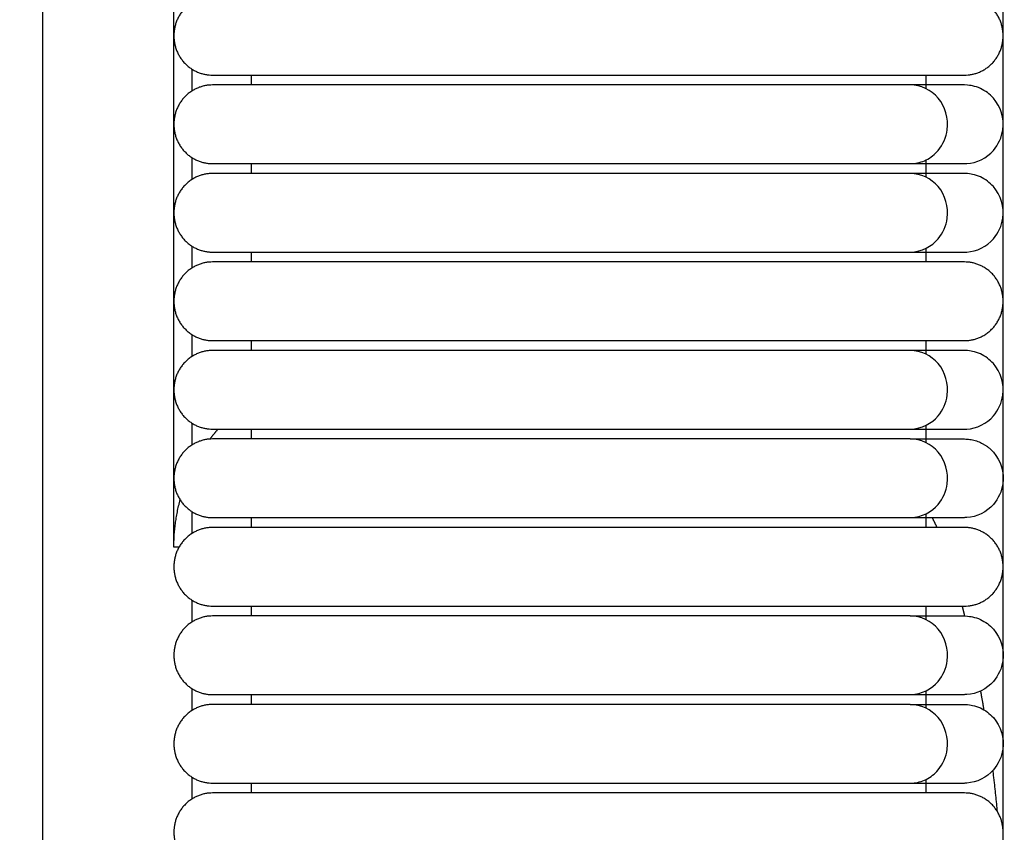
# Model space of a CAD drawing. Header units: millimetres. Extents: x -31695 to -19845, y -5614 to 7253.
# Tile 342 of 432: x -25022 to -24971, y 4683 to 4725. Entities that reach past the tile are written whole.
import ezdxf

# ---------------------------------------------------------------- set-up
doc = ezdxf.new("R2010")
doc.units = ezdxf.units.MM
doc.layers.add('2d', color=7, linetype='Continuous', true_color=0x000000)

msp = doc.modelspace()

# ---------------------------------------------------------------- linework, layer by layer
at = {"layer": '2d', "linetype": 'Continuous', "lineweight": -3}
for points, degree in [([(-24970.929, 4677.247), (-24970.929, 5052.785), (-24970.929, 5428.322)], 2), ([(-25013.743, 4697.546), (-25013.743, 5052.785), (-25013.743, 5408.023)], 2), ([(-25012.817, 4722.22), (-25012.817, 4721.841), (-25012.817, 4721.462), (-25012.817, 4721.083)], 3), ([(-25009.76, 4721.906), (-25009.76, 4721.652), (-25009.76, 4721.398)], 2), ([(-25004.782, 4721.906), (-24996.05, 4721.906), (-24987.319, 4721.906)], 2), ([(-24974.912, 4721.398), (-24974.912, 4721.652), (-24974.912, 4721.906)], 2), ([(-24987.319, 4721.398), (-24996.05, 4721.398), (-25004.782, 4721.398)], 2), ([(-24974.912, 4721.206), (-24974.912, 4721.302), (-24974.912, 4721.398)], 2), ([(-25012.817, 4717.653), (-25012.817, 4717.273), (-25012.817, 4716.894), (-25012.817, 4716.516)], 3), ([(-25009.76, 4717.338), (-25009.76, 4717.085), (-25009.76, 4716.831)], 2), ([(-25004.782, 4717.338), (-24996.05, 4717.338), (-24987.319, 4717.338)], 2), ([(-24987.319, 4717.338), (-24986.453, 4717.338), (-24985.583, 4717.338), (-24984.73, 4717.339)], 3), ([(-24974.912, 4716.638), (-24974.912, 4717.084), (-24974.912, 4717.53)], 2), ([(-24973.212, 4717.339), (-24973.025, 4717.339), (-24972.927, 4717.339), (-24972.921, 4717.339)], 3), ([(-24972.914, 4717.339), (-24972.879, 4717.339), (-24972.846, 4717.34), (-24972.812, 4717.341)], 3), ([(-24987.319, 4716.831), (-24996.05, 4716.831), (-25004.782, 4716.831)], 2), ([(-25012.817, 4713.086), (-25012.817, 4712.706), (-25012.817, 4712.327), (-25012.817, 4711.949)], 3), ([(-25009.76, 4712.771), (-25009.76, 4712.517), (-25009.76, 4712.263)], 2), ([(-25004.782, 4712.771), (-24996.05, 4712.771), (-24987.319, 4712.771)], 2), ([(-24987.319, 4712.771), (-24985.715, 4712.771), (-24984.097, 4712.771), (-24982.605, 4712.771)], 3), ([(-24974.912, 4712.263), (-24974.912, 4712.613), (-24974.912, 4712.963)], 2), ([(-24973.212, 4712.771), (-24973.025, 4712.771), (-24972.927, 4712.771), (-24972.921, 4712.771)], 3), ([(-24972.914, 4712.771), (-24972.879, 4712.772), (-24972.846, 4712.773), (-24972.812, 4712.774)], 3), ([(-24987.319, 4712.263), (-24996.05, 4712.263), (-25004.782, 4712.263)], 2), ([(-25012.817, 4708.518), (-25012.817, 4708.138), (-25012.817, 4707.759), (-25012.817, 4707.381)], 3), ([(-25009.76, 4708.204), (-25009.76, 4707.95), (-25009.76, 4707.696)], 2), ([(-25004.782, 4708.204), (-24996.05, 4708.204), (-24987.319, 4708.204)], 2), ([(-24974.912, 4707.504), (-24974.912, 4707.854), (-24974.912, 4708.204)], 2), ([(-24987.319, 4707.696), (-24996.05, 4707.696), (-25004.782, 4707.696)], 2), ([(-25012.817, 4703.951), (-25012.817, 4703.571), (-25012.817, 4703.192), (-25012.817, 4702.814)], 3), ([(-25009.76, 4703.636), (-25009.76, 4703.382), (-25009.76, 4703.129)], 2), ([(-25004.782, 4703.636), (-24996.05, 4703.636), (-24987.319, 4703.636)], 2), ([(-24974.912, 4702.936), (-24974.912, 4703.382), (-24974.912, 4703.828)], 2), ([(-24973.212, 4703.636), (-24973.025, 4703.636), (-24972.927, 4703.636), (-24972.921, 4703.637)], 3), ([(-24972.914, 4703.636), (-24972.879, 4703.637), (-24972.846, 4703.638), (-24972.812, 4703.639)], 3), ([(-24987.319, 4703.129), (-24996.05, 4703.129), (-25004.782, 4703.129)], 2), ([(-24972.92, 4703.129), (-24972.874, 4703.127), (-24972.827, 4703.125), (-24972.781, 4703.124)], 3), ([(-24972.781, 4703.124), (-24972.734, 4703.118), (-24972.688, 4703.113), (-24972.642, 4703.108)], 3), ([(-24972.642, 4703.108), (-24972.596, 4703.099), (-24972.55, 4703.091), (-24972.504, 4703.082)], 3), ([(-24972.504, 4703.082), (-24972.459, 4703.071), (-24972.414, 4703.059), (-24972.369, 4703.047)], 3), ([(-24972.369, 4703.047), (-24972.324, 4703.032), (-24972.28, 4703.017), (-24972.236, 4703.002)], 3), ([(-24972.236, 4703.002), (-24972.193, 4702.984), (-24972.149, 4702.966), (-24972.106, 4702.948)], 3), ([(-24972.106, 4702.948), (-24972.064, 4702.927), (-24972.022, 4702.907), (-24971.981, 4702.886)], 3), ([(-24971.981, 4702.886), (-24971.94, 4702.862), (-24971.9, 4702.838), (-24971.86, 4702.814)], 3), ([(-24971.86, 4702.814), (-24971.821, 4702.788), (-24971.782, 4702.761), (-24971.744, 4702.734)], 3), ([(-24971.744, 4702.734), (-24971.707, 4702.705), (-24971.67, 4702.676), (-24971.633, 4702.647)], 3), ([(-24971.633, 4702.647), (-24971.599, 4702.615), (-24971.564, 4702.583), (-24971.53, 4702.551)], 3), ([(-24971.53, 4702.551), (-24971.497, 4702.517), (-24971.465, 4702.483), (-24971.433, 4702.448)], 3), ([(-25012.817, 4699.384), (-25012.817, 4699.004), (-25012.817, 4698.625), (-25012.817, 4698.247)], 3), ([(-25009.76, 4699.069), (-25009.76, 4698.815), (-25009.76, 4698.561)], 2), ([(-25004.782, 4699.069), (-24996.05, 4699.069), (-24987.319, 4699.069)], 2), ([(-24987.319, 4699.069), (-24986.453, 4699.069), (-24985.583, 4699.069), (-24984.73, 4699.069)], 3), ([(-24974.912, 4698.561), (-24974.912, 4698.911), (-24974.912, 4699.261)], 2), ([(-24973.212, 4699.069), (-24973.025, 4699.069), (-24972.927, 4699.069), (-24972.921, 4699.069)], 3), ([(-24972.812, 4699.072), (-24972.846, 4699.071), (-24972.879, 4699.07), (-24972.914, 4699.069)], 3), ([(-24987.319, 4698.561), (-24996.05, 4698.561), (-25004.782, 4698.561)], 2), ([(-25012.817, 4694.816), (-25012.817, 4694.436), (-25012.817, 4694.057), (-25012.817, 4693.679)], 3), ([(-25009.76, 4694.502), (-25009.76, 4694.248), (-25009.76, 4693.994)], 2), ([(-25004.782, 4694.502), (-24996.05, 4694.502), (-24987.319, 4694.502)], 2), ([(-24974.912, 4693.802), (-24974.912, 4694.152), (-24974.912, 4694.502)], 2), ([(-24987.319, 4693.994), (-24996.05, 4693.994), (-25004.782, 4693.994)], 2), ([(-25012.817, 4690.249), (-25012.817, 4689.869), (-25012.817, 4689.49), (-25012.817, 4689.112)], 3), ([(-25009.76, 4689.934), (-25009.76, 4689.68), (-25009.76, 4689.427)], 2), ([(-25004.782, 4689.934), (-24996.05, 4689.934), (-24987.319, 4689.934)], 2), ([(-24987.319, 4689.934), (-24986.453, 4689.934), (-24985.583, 4689.934), (-24984.73, 4689.934)], 3), ([(-24974.912, 4689.234), (-24974.912, 4689.68), (-24974.912, 4690.126)], 2), ([(-24973.212, 4689.934), (-24973.025, 4689.934), (-24972.927, 4689.934), (-24972.921, 4689.935)], 3), ([(-24972.812, 4689.937), (-24972.846, 4689.936), (-24972.879, 4689.935), (-24972.914, 4689.934)], 3), ([(-24987.319, 4689.427), (-24996.05, 4689.427), (-25004.782, 4689.427)], 2), ([(-25012.817, 4685.682), (-25012.817, 4685.301), (-25012.817, 4684.922), (-25012.817, 4684.545)], 3), ([(-25009.76, 4685.367), (-25009.76, 4685.113), (-25009.76, 4684.859)], 2), ([(-25004.782, 4685.367), (-24996.05, 4685.367), (-24987.319, 4685.367)], 2), ([(-24987.319, 4685.367), (-24986.453, 4685.367), (-24985.583, 4685.367), (-24984.73, 4685.367)], 3), ([(-24974.912, 4684.859), (-24974.912, 4685.209), (-24974.912, 4685.559)], 2), ([(-24973.212, 4685.367), (-24973.025, 4685.367), (-24972.927, 4685.367), (-24972.921, 4685.367)], 3), ([(-24972.812, 4685.37), (-24972.846, 4685.369), (-24972.879, 4685.368), (-24972.914, 4685.367)], 3), ([(-24987.319, 4684.859), (-24996.05, 4684.859), (-25004.782, 4684.859)], 2)]:
    msp.add_open_spline(points, degree=degree, dxfattribs=at)
for points, knots in [([(-25020.521, 4751.433), (-25020.521, 4721.94), (-25020.521, 4672.42), (-25020.521, 4639.824), (-25021.317, 4625.813), (-25021.497, 4623.337), (-25021.702, 4621.125)], [-1.557286, -1.557286, -1.557286, -1.557286, -1, -0.5, -0.5, -0.378504, -0.378504, -0.378504, -0.378504]), ([(-24975.727, 4721.398), (-24975.874, 4721.398), (-24976.066, 4721.398), (-24976.298, 4721.398), (-24976.901, 4721.398), (-24977.764, 4721.398), (-24978.755, 4721.398), (-24979.807, 4721.398), (-24981.114, 4721.398), (-24982.608, 4721.398), (-24984.099, 4721.398), (-24985.716, 4721.398), (-24987.319, 4721.398)], [0.6442, 0.6442, 0.6442, 0.6442, 0.798613, 0.798613, 0.798613, 1.182461, 1.182461, 1.182461, 1.585693, 1.585693, 1.585693, 2.000723, 2.000723, 2.000723, 2.000723]), ([(-24972.92, 4721.398), (-24972.934, 4721.398), (-24973.032, 4721.398), (-24973.22, 4721.398), (-24973.408, 4721.398), (-24973.685, 4721.398), (-24974.054, 4721.398), (-24974.486, 4721.398), (-24975.045, 4721.398), (-24975.727, 4721.398)], [14.274257, 14.274257, 14.274257, 14.274257, 14.962807, 14.962807, 14.962807, 15.661498, 15.661498, 15.661498, 16.489364, 16.489364, 16.489364, 16.489364]), ([(-24974.912, 4717.53), (-24974.673, 4717.647), (-24974.457, 4717.814), (-24974.282, 4718.021), (-24974.03, 4718.319), (-24973.865, 4718.696), (-24973.813, 4719.09), (-24973.737, 4719.67), (-24973.914, 4720.281), (-24974.284, 4720.718), (-24974.645, 4721.144), (-24975.184, 4721.398), (-24975.727, 4721.398)], [0.0891779, 0.0891779, 0.0891779, 0.0891779, 0.1730825, 0.1730825, 0.1730825, 0.292401, 0.292401, 0.292401, 0.4705707, 0.4705707, 0.4705707, 0.6442004, 0.6442004, 0.6442004, 0.6442004]), ([(-24972.812, 4717.341), (-24972.288, 4717.37), (-24971.779, 4717.621), (-24971.431, 4718.021), (-24971.172, 4718.319), (-24971.001, 4718.696), (-24970.948, 4719.09), (-24970.869, 4719.67), (-24971.051, 4720.281), (-24971.433, 4720.718), (-24971.619, 4720.931), (-24971.851, 4721.101), (-24972.234, 4721.276), (-24972.367, 4721.321), (-24972.595, 4721.372), (-24972.688, 4721.386), (-24972.92, 4721.398)], [13.4536647, 13.4536647, 13.4536647, 13.4536647, 13.6698231, 13.6698231, 13.6698231, 13.8288406, 13.8288406, 13.8288406, 14.0662899, 14.0662899, 14.0662899, 14.1797667, 14.1797667, 14.2364823, 14.2364823, 14.2742571, 14.2742571, 14.2742571, 14.2742571]), ([(-24987.319, 4717.339), (-24985.715, 4717.339), (-24984.097, 4717.339), (-24982.605, 4717.339), (-24981.11, 4717.339), (-24979.802, 4717.339), (-24978.75, 4717.339), (-24977.758, 4717.339), (-24976.894, 4717.339), (-24976.291, 4717.339), (-24976.059, 4717.339), (-24975.867, 4717.339), (-24975.72, 4717.339)], [0, 0, 0, 0, 0.489921, 0.489921, 0.489921, 0.9659, 0.9659, 0.9659, 1.418993, 1.418993, 1.418993, 1.601269, 1.601269, 1.601269, 1.601269]), ([(-24975.72, 4717.339), (-24975.037, 4717.339), (-24974.479, 4717.339), (-24974.046, 4717.339), (-24973.678, 4717.339), (-24973.4, 4717.339), (-24973.212, 4717.339)], [1.601269, 1.601269, 1.601269, 1.601269, 2.483847, 2.483847, 2.483847, 3.228714, 3.228714, 3.228714, 3.228714]), ([(-24975.713, 4717.339), (-24975.682, 4717.339), (-24975.652, 4717.34), (-24975.622, 4717.341), (-24975.376, 4717.355), (-24975.135, 4717.421), (-24974.912, 4717.53)], [0.00149093, 0.00149093, 0.00149093, 0.00149093, 0.0108912, 0.0108912, 0.0108912, 0.08917786, 0.08917786, 0.08917786, 0.08917786]), ([(-24975.727, 4716.831), (-24975.874, 4716.831), (-24976.066, 4716.831), (-24976.298, 4716.831), (-24976.901, 4716.831), (-24977.764, 4716.831), (-24978.755, 4716.831), (-24979.807, 4716.831), (-24981.114, 4716.831), (-24982.608, 4716.831), (-24984.099, 4716.831), (-24985.716, 4716.831), (-24987.319, 4716.831)], [13.819322, 13.819322, 13.819322, 13.819322, 14.001484, 14.001484, 14.001484, 14.454311, 14.454311, 14.454311, 14.930006, 14.930006, 14.930006, 15.419619, 15.419619, 15.419619, 15.419619]), ([(-24975.72, 4712.771), (-24975.113, 4712.803), (-24974.62, 4713.054), (-24974.282, 4713.454), (-24974.03, 4713.752), (-24973.865, 4714.129), (-24973.813, 4714.523), (-24973.737, 4715.102), (-24973.914, 4715.713), (-24974.284, 4716.15), (-24974.645, 4716.577), (-24975.184, 4716.831), (-24975.727, 4716.831)], [13.1758653, 13.1758653, 13.1758653, 13.1758653, 13.3406576, 13.3406576, 13.3406576, 13.4618875, 13.4618875, 13.4618875, 13.6429113, 13.6429113, 13.6429113, 13.8193224, 13.8193224, 13.8193224, 13.8193224]), ([(-24972.92, 4716.831), (-24972.934, 4716.831), (-24973.032, 4716.831), (-24973.22, 4716.831), (-24973.408, 4716.831), (-24973.685, 4716.831), (-24974.054, 4716.831), (-24974.486, 4716.831), (-24975.045, 4716.831), (-24975.727, 4716.831)], [14.274257, 14.274257, 14.274257, 14.274257, 14.993691, 14.993691, 14.993691, 15.723721, 15.723721, 15.723721, 16.588719, 16.588719, 16.588719, 16.588719]), ([(-24972.812, 4712.774), (-24972.288, 4712.803), (-24971.779, 4713.054), (-24971.431, 4713.454), (-24971.172, 4713.752), (-24971.001, 4714.129), (-24970.948, 4714.523), (-24970.869, 4715.102), (-24971.051, 4715.713), (-24971.433, 4716.15), (-24971.619, 4716.364), (-24971.851, 4716.534), (-24972.234, 4716.709), (-24972.367, 4716.754), (-24972.595, 4716.805), (-24972.688, 4716.819), (-24972.92, 4716.831)], [13.4536552, 13.4536552, 13.4536552, 13.4536552, 13.6698162, 13.6698162, 13.6698162, 13.8288354, 13.8288354, 13.8288354, 14.0662875, 14.0662875, 14.0662875, 14.1797656, 14.1797656, 14.2364819, 14.2364819, 14.2742571, 14.2742571, 14.2742571, 14.2742571]), ([(-24982.605, 4712.771), (-24981.11, 4712.771), (-24979.802, 4712.771), (-24978.75, 4712.771), (-24977.758, 4712.771), (-24976.894, 4712.771), (-24976.291, 4712.771), (-24976.059, 4712.771), (-24975.867, 4712.771), (-24975.72, 4712.771)], [12.064518, 12.064518, 12.064518, 12.064518, 12.540497, 12.540497, 12.540497, 12.993589, 12.993589, 12.993589, 13.175865, 13.175865, 13.175865, 13.175865]), ([(-24975.72, 4712.771), (-24975.037, 4712.771), (-24974.479, 4712.771), (-24974.046, 4712.771), (-24973.678, 4712.771), (-24973.4, 4712.771), (-24973.212, 4712.771)], [0, 0, 0, 0, 0.882578, 0.882578, 0.882578, 1.627446, 1.627446, 1.627446, 1.627446]), ([(-24975.727, 4707.696), (-24975.874, 4707.696), (-24976.066, 4707.696), (-24976.298, 4707.696), (-24976.901, 4707.696), (-24977.764, 4707.696), (-24978.755, 4707.696), (-24979.807, 4707.696), (-24981.114, 4707.696), (-24982.608, 4707.696), (-24984.099, 4707.696), (-24985.716, 4707.696), (-24987.319, 4707.696)], [2.244726, 2.244726, 2.244726, 2.244726, 2.426888, 2.426888, 2.426888, 2.879715, 2.879715, 2.879715, 3.355409, 3.355409, 3.355409, 3.845023, 3.845023, 3.845023, 3.845023]), ([(-24972.92, 4707.696), (-24972.934, 4707.696), (-24973.032, 4707.696), (-24973.22, 4707.696), (-24973.408, 4707.696), (-24973.685, 4707.696), (-24974.054, 4707.696), (-24974.486, 4707.696), (-24975.045, 4707.696), (-24975.727, 4707.696)], [14.274257, 14.274257, 14.274257, 14.274257, 14.993691, 14.993691, 14.993691, 15.723721, 15.723721, 15.723721, 16.588719, 16.588719, 16.588719, 16.588719]), ([(-24975.72, 4703.636), (-24975.113, 4703.668), (-24974.62, 4703.919), (-24974.282, 4704.319), (-24974.03, 4704.617), (-24973.865, 4704.994), (-24973.813, 4705.388), (-24973.737, 4705.968), (-24973.914, 4706.579), (-24974.284, 4707.016), (-24974.645, 4707.442), (-24975.184, 4707.696), (-24975.727, 4707.696)], [1.6012688, 1.6012688, 1.6012688, 1.6012688, 1.7660611, 1.7660611, 1.7660611, 1.887291, 1.887291, 1.887291, 2.0683148, 2.0683148, 2.0683148, 2.2447259, 2.2447259, 2.2447259, 2.2447259]), ([(-24972.812, 4703.639), (-24972.288, 4703.668), (-24971.779, 4703.919), (-24971.431, 4704.319), (-24971.172, 4704.617), (-24971.001, 4704.994), (-24970.948, 4705.388), (-24970.869, 4705.968), (-24971.051, 4706.579), (-24971.433, 4707.016), (-24971.619, 4707.229), (-24971.851, 4707.399), (-24972.234, 4707.574), (-24972.367, 4707.619), (-24972.595, 4707.67), (-24972.688, 4707.684), (-24972.92, 4707.696)], [13.4536552, 13.4536552, 13.4536552, 13.4536552, 13.6698162, 13.6698162, 13.6698162, 13.8288354, 13.8288354, 13.8288354, 14.0662875, 14.0662875, 14.0662875, 14.1797656, 14.1797656, 14.2364819, 14.2364819, 14.2742571, 14.2742571, 14.2742571, 14.2742571]), ([(-24987.319, 4703.636), (-24985.715, 4703.636), (-24984.097, 4703.636), (-24982.605, 4703.636), (-24981.11, 4703.636), (-24979.802, 4703.636), (-24978.75, 4703.636), (-24977.758, 4703.636), (-24976.894, 4703.636), (-24976.291, 4703.636), (-24976.059, 4703.636), (-24975.867, 4703.636), (-24975.72, 4703.636)], [0, 0, 0, 0, 0.489921, 0.489921, 0.489921, 0.9659, 0.9659, 0.9659, 1.418992, 1.418992, 1.418992, 1.601269, 1.601269, 1.601269, 1.601269]), ([(-24975.72, 4703.636), (-24975.037, 4703.636), (-24974.479, 4703.636), (-24974.046, 4703.636), (-24973.678, 4703.636), (-24973.4, 4703.636), (-24973.212, 4703.636)], [0, 0, 0, 0, 0.882578, 0.882578, 0.882578, 1.627446, 1.627446, 1.627446, 1.627446]), ([(-24975.727, 4703.129), (-24975.874, 4703.129), (-24976.066, 4703.129), (-24976.298, 4703.129), (-24976.901, 4703.129), (-24977.764, 4703.129), (-24978.755, 4703.129), (-24979.807, 4703.129), (-24981.114, 4703.129), (-24982.608, 4703.129), (-24984.099, 4703.129), (-24985.716, 4703.129), (-24987.319, 4703.129)], [-2.869717, -2.869717, -2.869717, -2.869717, -2.715304, -2.715304, -2.715304, -2.331456, -2.331456, -2.331456, -1.928224, -1.928224, -1.928224, -1.513194, -1.513194, -1.513194, -1.513194]), ([(-24975.713, 4699.069), (-24975.113, 4699.101), (-24974.62, 4699.352), (-24974.282, 4699.752), (-24974.03, 4700.05), (-24973.865, 4700.427), (-24973.813, 4700.821), (-24973.737, 4701.4), (-24973.914, 4702.011), (-24974.284, 4702.448), (-24974.645, 4702.875), (-24975.184, 4703.129), (-24975.727, 4703.129)], [0.0014909, 0.0014909, 0.0014909, 0.0014909, 0.1660925, 0.1660925, 0.1660925, 0.287182, 0.287182, 0.287182, 0.4679963, 0.4679963, 0.4679963, 0.6442032, 0.6442032, 0.6442032, 0.6442032]), ([(-24975.727, 4703.129), (-24975.045, 4703.129), (-24974.486, 4703.129), (-24974.054, 4703.129), (-24973.685, 4703.129), (-24973.408, 4703.129), (-24973.22, 4703.129), (-24973.032, 4703.129), (-24972.934, 4703.129), (-24972.92, 4703.129)], [0.644203, 0.644203, 0.644203, 0.644203, 1.472068, 1.472068, 1.472068, 2.17076, 2.17076, 2.17076, 2.85931, 2.85931, 2.85931, 2.85931]), ([(-24971.433, 4702.448), (-24971.051, 4702.011), (-24970.869, 4701.4), (-24970.948, 4700.821), (-24971.001, 4700.427), (-24971.172, 4700.05), (-24971.431, 4699.752), (-24971.779, 4699.352), (-24972.288, 4699.101), (-24972.812, 4699.072)], [15.3267594, 15.3267594, 15.3267594, 15.3267594, 15.5118695, 15.5118695, 15.5118695, 15.6358359, 15.6358359, 15.6358359, 15.8043482, 15.8043482, 15.8043482, 15.8043482]), ([(-24987.319, 4699.069), (-24985.715, 4699.069), (-24984.097, 4699.069), (-24982.605, 4699.069), (-24981.11, 4699.069), (-24979.802, 4699.069), (-24978.75, 4699.069), (-24977.758, 4699.069), (-24976.894, 4699.069), (-24976.291, 4699.069), (-24976.059, 4699.069), (-24975.867, 4699.069), (-24975.72, 4699.069)], [0, 0, 0, 0, 0.489921, 0.489921, 0.489921, 0.9659, 0.9659, 0.9659, 1.418993, 1.418993, 1.418993, 1.601269, 1.601269, 1.601269, 1.601269]), ([(-24975.72, 4699.069), (-24975.037, 4699.069), (-24974.479, 4699.069), (-24974.046, 4699.069), (-24973.678, 4699.069), (-24973.4, 4699.069), (-24973.212, 4699.069)], [1.601269, 1.601269, 1.601269, 1.601269, 2.483847, 2.483847, 2.483847, 3.228714, 3.228714, 3.228714, 3.228714]), ([(-24975.727, 4693.994), (-24975.874, 4693.994), (-24976.066, 4693.994), (-24976.298, 4693.994), (-24976.901, 4693.994), (-24977.764, 4693.994), (-24978.755, 4693.994), (-24979.807, 4693.994), (-24981.114, 4693.994), (-24982.608, 4693.994), (-24984.099, 4693.994), (-24985.716, 4693.994), (-24987.319, 4693.994)], [0.644203, 0.644203, 0.644203, 0.644203, 0.798616, 0.798616, 0.798616, 1.182464, 1.182464, 1.182464, 1.585695, 1.585695, 1.585695, 2.000726, 2.000726, 2.000726, 2.000726]), ([(-24975.727, 4693.994), (-24975.045, 4693.994), (-24974.486, 4693.994), (-24974.054, 4693.994), (-24973.685, 4693.994), (-24973.408, 4693.994), (-24973.22, 4693.994), (-24973.032, 4693.994), (-24972.934, 4693.994), (-24972.92, 4693.994)], [7.501186, 7.501186, 7.501186, 7.501186, 8.329052, 8.329052, 8.329052, 9.027743, 9.027743, 9.027743, 9.716293, 9.716293, 9.716293, 9.716293]), ([(-24975.713, 4689.934), (-24975.113, 4689.966), (-24974.62, 4690.217), (-24974.282, 4690.617), (-24974.03, 4690.915), (-24973.865, 4691.292), (-24973.813, 4691.686), (-24973.737, 4692.266), (-24973.914, 4692.876), (-24974.284, 4693.314), (-24974.645, 4693.74), (-24975.184, 4693.994), (-24975.727, 4693.994)], [0.0014909, 0.0014909, 0.0014909, 0.0014909, 0.1660925, 0.1660925, 0.1660925, 0.287182, 0.287182, 0.287182, 0.4679963, 0.4679963, 0.4679963, 0.6442032, 0.6442032, 0.6442032, 0.6442032]), ([(-24972.92, 4693.994), (-24972.688, 4693.982), (-24972.595, 4693.968), (-24972.367, 4693.917), (-24972.234, 4693.872), (-24971.851, 4693.697), (-24971.619, 4693.527), (-24971.433, 4693.314), (-24971.051, 4692.876), (-24970.869, 4692.266), (-24970.948, 4691.686), (-24971.001, 4691.292), (-24971.172, 4690.915), (-24971.431, 4690.617), (-24971.779, 4690.217), (-24972.288, 4689.966), (-24972.812, 4689.937)], [9.716293, 9.716293, 9.716293, 9.716293, 9.7540678, 9.7540678, 9.8107834, 9.8107834, 9.9242602, 9.9242602, 9.9242602, 10.1617095, 10.1617095, 10.1617095, 10.320727, 10.320727, 10.320727, 10.5368854, 10.5368854, 10.5368854, 10.5368854]), ([(-24987.319, 4689.934), (-24985.715, 4689.934), (-24984.097, 4689.934), (-24982.605, 4689.934), (-24981.11, 4689.934), (-24979.802, 4689.934), (-24978.75, 4689.934), (-24977.758, 4689.934), (-24976.894, 4689.934), (-24976.291, 4689.934), (-24976.059, 4689.934), (-24975.867, 4689.934), (-24975.72, 4689.934)], [0, 0, 0, 0, 0.489921, 0.489921, 0.489921, 0.9659, 0.9659, 0.9659, 1.418993, 1.418993, 1.418993, 1.601269, 1.601269, 1.601269, 1.601269]), ([(-24975.72, 4689.934), (-24975.037, 4689.934), (-24974.479, 4689.934), (-24974.046, 4689.934), (-24973.678, 4689.934), (-24973.4, 4689.934), (-24973.212, 4689.934)], [1.601269, 1.601269, 1.601269, 1.601269, 2.483847, 2.483847, 2.483847, 3.228714, 3.228714, 3.228714, 3.228714]), ([(-24975.727, 4689.427), (-24975.874, 4689.427), (-24976.066, 4689.427), (-24976.298, 4689.427), (-24976.901, 4689.427), (-24977.764, 4689.427), (-24978.755, 4689.427), (-24979.807, 4689.427), (-24981.114, 4689.427), (-24982.608, 4689.427), (-24984.099, 4689.427), (-24985.716, 4689.427), (-24987.319, 4689.427)], [-2.869717, -2.869717, -2.869717, -2.869717, -2.715304, -2.715304, -2.715304, -2.331456, -2.331456, -2.331456, -1.928224, -1.928224, -1.928224, -1.513194, -1.513194, -1.513194, -1.513194]), ([(-24974.912, 4685.559), (-24974.673, 4685.676), (-24974.457, 4685.843), (-24974.282, 4686.05), (-24974.03, 4686.348), (-24973.865, 4686.725), (-24973.813, 4687.119), (-24973.737, 4687.698), (-24973.914, 4688.309), (-24974.284, 4688.746), (-24974.645, 4689.173), (-24975.184, 4689.427), (-24975.727, 4689.427)], [0.0891778, 0.0891778, 0.0891778, 0.0891778, 0.1730817, 0.1730817, 0.1730817, 0.2924002, 0.2924002, 0.2924002, 0.4705699, 0.4705699, 0.4705699, 0.6441997, 0.6441997, 0.6441997, 0.6441997]), ([(-24975.727, 4689.427), (-24975.045, 4689.427), (-24974.486, 4689.427), (-24974.054, 4689.427), (-24973.685, 4689.427), (-24973.408, 4689.427), (-24973.22, 4689.427), (-24973.032, 4689.427), (-24972.934, 4689.427), (-24972.92, 4689.427)], [0.6442, 0.6442, 0.6442, 0.6442, 1.472065, 1.472065, 1.472065, 2.170757, 2.170757, 2.170757, 2.859306, 2.859306, 2.859306, 2.859306]), ([(-24972.92, 4689.427), (-24972.688, 4689.414), (-24972.595, 4689.401), (-24972.367, 4689.35), (-24972.234, 4689.305), (-24971.851, 4689.13), (-24971.619, 4688.96), (-24971.433, 4688.746), (-24971.051, 4688.309), (-24970.869, 4687.698), (-24970.948, 4687.119), (-24971.001, 4686.725), (-24971.172, 4686.348), (-24971.431, 4686.05), (-24971.779, 4685.65), (-24972.288, 4685.399), (-24972.812, 4685.37)], [2.8593062, 2.8593062, 2.8593062, 2.8593062, 2.8970809, 2.8970809, 2.9537966, 2.9537966, 3.0672734, 3.0672734, 3.0672734, 3.3047227, 3.3047227, 3.3047227, 3.4637401, 3.4637401, 3.4637401, 3.6798985, 3.6798985, 3.6798985, 3.6798985]), ([(-24987.319, 4685.367), (-24985.715, 4685.367), (-24984.097, 4685.367), (-24982.605, 4685.367), (-24981.11, 4685.367), (-24979.802, 4685.367), (-24978.75, 4685.367), (-24977.758, 4685.367), (-24976.894, 4685.367), (-24976.291, 4685.367), (-24976.059, 4685.367), (-24975.867, 4685.367), (-24975.72, 4685.367)], [0, 0, 0, 0, 0.489921, 0.489921, 0.489921, 0.9659, 0.9659, 0.9659, 1.418993, 1.418993, 1.418993, 1.601269, 1.601269, 1.601269, 1.601269]), ([(-24975.72, 4685.367), (-24975.037, 4685.367), (-24974.479, 4685.367), (-24974.046, 4685.367), (-24973.678, 4685.367), (-24973.4, 4685.367), (-24973.212, 4685.367)], [1.601269, 1.601269, 1.601269, 1.601269, 2.483847, 2.483847, 2.483847, 3.228714, 3.228714, 3.228714, 3.228714]), ([(-24975.713, 4685.367), (-24975.682, 4685.367), (-24975.652, 4685.368), (-24975.622, 4685.37), (-24975.376, 4685.384), (-24975.135, 4685.45), (-24974.912, 4685.559)], [0.00149093, 0.00149093, 0.00149093, 0.00149093, 0.0108912, 0.0108912, 0.0108912, 0.08917779, 0.08917779, 0.08917779, 0.08917779])]:
    msp.add_open_spline(points, degree=3, knots=knots, dxfattribs=at)
for points, weights in [([(-25011.751, 4725.966), (-25013.743, 4725.966), (-25013.743, 4723.936)], [1, 0.707106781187, 1]), ([(-24970.929, 4723.936), (-24970.929, 4725.966), (-24972.92, 4725.966)], [1, 0.707106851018, 0.999999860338]), ([(-25013.743, 4723.936), (-25013.743, 4721.906), (-25011.751, 4721.906)], [1, 0.707106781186, 1]), ([(-24972.92, 4721.906), (-24970.929, 4721.906), (-24970.929, 4723.936)], [1, 0.707106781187, 1]), ([(-24975.727, 4721.906), (-24972.92, 4721.906), (-24972.92, 4721.906)], [0.919067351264, 0.951503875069, 1]), ([(-25011.751, 4721.398), (-25013.743, 4721.398), (-25013.743, 4719.368)], [0.999999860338, 0.707106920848, 0.999999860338]), ([(-25013.743, 4719.368), (-25013.743, 4717.338), (-25011.751, 4717.338)], [0.999999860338, 0.707106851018, 1]), ([(-25011.751, 4716.831), (-25013.743, 4716.831), (-25013.743, 4714.801)], [1, 0.707106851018, 0.999999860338]), ([(-25011.751, 4712.263), (-25013.743, 4712.263), (-25013.743, 4710.234)], [1, 0.707106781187, 1]), ([(-24972.92, 4712.263), (-24972.92, 4712.263), (-24975.727, 4712.263)], [1, 0.951503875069, 0.919067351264]), ([(-24970.929, 4710.234), (-24970.929, 4712.263), (-24972.92, 4712.263)], [1, 0.707106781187, 1]), ([(-25013.743, 4710.234), (-25013.743, 4708.204), (-25011.751, 4708.204)], [1, 0.707106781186, 1]), ([(-24972.92, 4708.204), (-24970.929, 4708.204), (-24970.929, 4710.234)], [1, 0.707106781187, 1]), ([(-24975.727, 4708.204), (-24972.92, 4708.204), (-24972.92, 4708.204)], [0.919067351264, 0.951503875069, 1]), ([(-25011.751, 4707.696), (-25013.743, 4707.696), (-25013.743, 4705.666)], [0.999999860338, 0.707106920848, 0.999999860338]), ([(-25013.743, 4705.666), (-25013.743, 4703.636), (-25011.751, 4703.636)], [0.999999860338, 0.707106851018, 1]), ([(-25011.878, 4703.125), (-25011.678, 4703.388), (-25011.461, 4703.636)], [0.857086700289, 0.855082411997, 0.854215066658]), ([(-25011.751, 4703.129), (-25013.743, 4703.129), (-25013.743, 4701.099)], [1, 0.707106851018, 0.999999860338]), ([(-25013.743, 4697.546), (-25013.743, 4698.789), (-25013.417, 4699.986)], [1, 0.946660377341, 0.91274841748]), ([(-24974.599, 4699.069), (-24974.469, 4698.818), (-24974.35, 4698.561)], [0.943950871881, 0.948191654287, 0.9528312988]), ([(-25011.751, 4698.561), (-25013.743, 4698.561), (-25013.743, 4696.531)], [0.999999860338, 0.707106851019, 1]), ([(-24972.92, 4698.561), (-24972.92, 4698.561), (-24975.727, 4698.561)], [1, 0.951503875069, 0.919067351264]), ([(-24970.929, 4696.531), (-24970.929, 4698.561), (-24972.92, 4698.561)], [1, 0.707106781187, 1]), ([(-25013.476, 4697.546), (-25013.743, 4697.546), (-25013.743, 4697.546)], [0.868347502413, 0.900099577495, 1]), ([(-25013.743, 4696.531), (-25013.743, 4694.502), (-25011.751, 4694.502)], [1, 0.707106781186, 1]), ([(-24972.92, 4694.502), (-24970.929, 4694.502), (-24970.929, 4696.531)], [1, 0.707106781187, 1]), ([(-24975.727, 4694.502), (-24972.92, 4694.502), (-24972.92, 4694.502)], [0.919067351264, 0.951503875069, 1]), ([(-24973.047, 4694.502), (-24972.984, 4694.248), (-24972.922, 4693.994)], [0.996403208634, 0.995937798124, 0.995486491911]), ([(-25011.751, 4693.994), (-25013.743, 4693.994), (-25013.743, 4691.964)], [0.999999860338, 0.707106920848, 0.999999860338]), ([(-25013.743, 4691.964), (-25013.743, 4689.934), (-25011.751, 4689.934)], [0.999999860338, 0.707106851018, 1]), ([(-24972.099, 4690.117), (-24972.011, 4689.637), (-24971.93, 4689.155)], [0.989471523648, 0.98883181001, 0.988240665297]), ([(-25011.751, 4689.427), (-25013.743, 4689.427), (-25013.743, 4687.397)], [0.999999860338, 0.707106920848, 0.999999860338]), ([(-25013.743, 4687.397), (-25013.743, 4685.367), (-25011.751, 4685.367)], [0.999999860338, 0.707106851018, 1]), ([(-24971.469, 4686.007), (-24971.34, 4684.966), (-24971.242, 4683.921)], [0.984913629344, 0.983987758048, 0.983283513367]), ([(-25011.751, 4684.859), (-25013.743, 4684.859), (-25013.743, 4682.829)], [1, 0.707106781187, 1]), ([(-24972.92, 4684.859), (-24972.92, 4684.859), (-24975.727, 4684.859)], [1, 0.951503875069, 0.919067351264]), ([(-24970.929, 4682.829), (-24970.929, 4684.859), (-24972.92, 4684.859)], [0.999999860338, 0.707106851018, 1]), ([(-25013.743, 4682.829), (-25013.743, 4680.799), (-25011.751, 4680.799)], [1, 0.707106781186, 1])]:
    msp.add_rational_spline(points, weights, degree=2, dxfattribs=at)
for points, weights, knots in [([(-25011.751, 4721.906), (-25011.751, 4721.906), (-25009.71, 4721.906), (-25007.669, 4721.906), (-25004.782, 4721.906)], [1, 0.853553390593, 0.853553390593, 0.853553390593, 1], [17.786146, 17.786146, 17.786146, 18.366045, 18.366045, 18.945944, 18.945944, 18.945944]), ([(-24987.319, 4721.906), (-24982.37, 4721.906), (-24978.87, 4721.906), (-24976.53, 4721.906), (-24975.727, 4721.906)], [1, 0.853553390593, 0.853553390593, 0.853553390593, 0.919067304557], [20.699849, 20.699849, 20.699849, 21.693962, 21.693962, 22.358871, 22.358871, 22.358871]), ([(-25004.782, 4721.398), (-25007.669, 4721.398), (-25009.71, 4721.398), (-25011.751, 4721.398), (-25011.751, 4721.398)], [1, 0.853553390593, 0.853553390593, 0.853553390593, 1], [3.754628, 3.754628, 3.754628, 4.334527, 4.334527, 4.914426, 4.914426, 4.914426]), ([(-25011.751, 4717.338), (-25011.751, 4717.338), (-25009.71, 4717.338), (-25007.669, 4717.338), (-25004.782, 4717.338)], [1, 0.853553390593, 0.853553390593, 0.853553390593, 1], [6.799382, 6.799382, 6.799382, 7.379281, 7.379281, 7.95918, 7.95918, 7.95918]), ([(-25004.782, 4716.831), (-25007.669, 4716.831), (-25009.71, 4716.831), (-25011.751, 4716.831), (-25011.751, 4716.831)], [1, 0.853553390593, 0.853553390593, 0.853553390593, 0.999999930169], [5.598928, 5.598928, 5.598928, 6.178827, 6.178827, 6.758726, 6.758726, 6.758726]), ([(-25013.743, 4714.801), (-25013.743, 4713.96), (-25013.159, 4713.365), (-25012.576, 4712.771), (-25011.751, 4712.771)], [1, 0.853553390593, 0.853553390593, 0.853553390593, 1], [8.3295224, 8.3295224, 8.3295224, 8.4952078, 8.4952078, 8.6608932, 8.6608932, 8.6608932]), ([(-25011.751, 4712.771), (-25011.751, 4712.771), (-25009.71, 4712.771), (-25007.669, 4712.771), (-25004.782, 4712.771)], [1, 0.853553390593, 0.853553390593, 0.853553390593, 1], [8.660893, 8.660893, 8.660893, 9.240792, 9.240792, 9.820691, 9.820691, 9.820691]), ([(-25004.782, 4712.263), (-25007.669, 4712.263), (-25009.71, 4712.263), (-25011.751, 4712.263), (-25011.751, 4712.263)], [1, 0.853553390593, 0.853553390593, 0.853553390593, 1], [14.741392, 14.741392, 14.741392, 15.321291, 15.321291, 15.90119, 15.90119, 15.90119]), ([(-24975.727, 4712.263), (-24976.53, 4712.263), (-24978.87, 4712.263), (-24982.37, 4712.263), (-24987.319, 4712.263)], [0.919067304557, 0.853553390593, 0.853553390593, 0.853553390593, 1], [11.328464, 11.328464, 11.328464, 11.993374, 11.993374, 12.987487, 12.987487, 12.987487]), ([(-25011.751, 4708.204), (-25011.751, 4708.204), (-25009.71, 4708.204), (-25007.669, 4708.204), (-25004.782, 4708.204)], [1, 0.853553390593, 0.853553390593, 0.853553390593, 0.999999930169], [17.786146, 17.786146, 17.786146, 18.366045, 18.366045, 18.945944, 18.945944, 18.945944]), ([(-24987.319, 4708.204), (-24982.37, 4708.204), (-24978.87, 4708.204), (-24976.53, 4708.204), (-24975.727, 4708.204)], [0.999999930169, 0.853553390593, 0.853553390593, 0.853553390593, 0.919067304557], [20.699849, 20.699849, 20.699849, 21.693961, 21.693961, 22.358871, 22.358871, 22.358871]), ([(-25004.782, 4707.696), (-25007.669, 4707.696), (-25009.71, 4707.696), (-25011.751, 4707.696), (-25011.751, 4707.696)], [1, 0.853553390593, 0.853553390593, 0.853553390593, 1], [5.598928, 5.598928, 5.598928, 6.178827, 6.178827, 6.758726, 6.758726, 6.758726]), ([(-25011.751, 4703.636), (-25011.751, 4703.636), (-25009.71, 4703.636), (-25007.669, 4703.636), (-25004.782, 4703.636)], [1, 0.853553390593, 0.853553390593, 0.853553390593, 1], [8.643682, 8.643682, 8.643682, 9.223581, 9.223581, 9.80348, 9.80348, 9.80348]), ([(-25004.782, 4703.129), (-25007.669, 4703.129), (-25009.71, 4703.129), (-25011.751, 4703.129), (-25011.751, 4703.129)], [1, 0.853553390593, 0.853553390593, 0.853553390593, 0.999999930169], [0.240711, 0.240711, 0.240711, 0.820611, 0.820611, 1.400509, 1.400509, 1.400509]), ([(-25013.743, 4701.099), (-25013.743, 4700.258), (-25013.159, 4699.663), (-25012.576, 4699.069), (-25011.751, 4699.069)], [1, 0.853553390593, 0.853553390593, 0.853553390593, 1], [2.9713058, 2.9713058, 2.9713058, 3.1369912, 3.1369912, 3.3026766, 3.3026766, 3.3026766]), ([(-25011.751, 4699.069), (-25011.751, 4699.069), (-25009.71, 4699.069), (-25007.669, 4699.069), (-25004.782, 4699.069)], [1, 0.853553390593, 0.853553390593, 0.853553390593, 1], [3.302677, 3.302677, 3.302677, 3.882576, 3.882576, 4.462475, 4.462475, 4.462475]), ([(-25004.782, 4698.561), (-25007.669, 4698.561), (-25009.71, 4698.561), (-25011.751, 4698.561), (-25011.751, 4698.561)], [0.999999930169, 0.853553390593, 0.853553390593, 0.853553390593, 0.999999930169], [14.741392, 14.741392, 14.741392, 15.321291, 15.321291, 15.90119, 15.90119, 15.90119]), ([(-24975.727, 4698.561), (-24976.53, 4698.561), (-24978.87, 4698.561), (-24982.37, 4698.561), (-24987.319, 4698.561)], [0.919067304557, 0.853553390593, 0.853553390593, 0.853553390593, 0.999999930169], [11.328464, 11.328464, 11.328464, 11.993374, 11.993374, 12.987487, 12.987487, 12.987487]), ([(-25011.751, 4694.502), (-25011.751, 4694.502), (-25009.71, 4694.502), (-25007.669, 4694.502), (-25004.782, 4694.502)], [1, 0.853553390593, 0.853553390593, 0.853553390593, 0.999999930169], [17.786146, 17.786146, 17.786146, 18.366045, 18.366045, 18.945944, 18.945944, 18.945944]), ([(-24987.319, 4694.502), (-24982.37, 4694.502), (-24978.87, 4694.502), (-24976.53, 4694.502), (-24975.727, 4694.502)], [0.999999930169, 0.853553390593, 0.853553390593, 0.853553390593, 0.919067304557], [20.699849, 20.699849, 20.699849, 21.693961, 21.693961, 22.358871, 22.358871, 22.358871]), ([(-25004.782, 4693.994), (-25007.669, 4693.994), (-25009.71, 4693.994), (-25011.751, 4693.994), (-25011.751, 4693.994)], [1, 0.853553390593, 0.853553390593, 0.853553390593, 1], [3.754631, 3.754631, 3.754631, 4.33453, 4.33453, 4.914429, 4.914429, 4.914429]), ([(-25011.751, 4689.934), (-25011.751, 4689.934), (-25009.71, 4689.934), (-25007.669, 4689.934), (-25004.782, 4689.934)], [1, 0.853553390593, 0.853553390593, 0.853553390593, 1], [6.799385, 6.799385, 6.799385, 7.379284, 7.379284, 7.959183, 7.959183, 7.959183]), ([(-25004.782, 4689.427), (-25007.669, 4689.427), (-25009.71, 4689.427), (-25011.751, 4689.427), (-25011.751, 4689.427)], [1, 0.853553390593, 0.853553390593, 0.853553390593, 1], [0.240711, 0.240711, 0.240711, 0.82061, 0.82061, 1.400509, 1.400509, 1.400509]), ([(-25011.751, 4685.367), (-25011.751, 4685.367), (-25009.71, 4685.367), (-25007.669, 4685.367), (-25004.782, 4685.367)], [1, 0.853553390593, 0.853553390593, 0.853553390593, 1], [3.285465, 3.285465, 3.285465, 3.865364, 3.865364, 4.445263, 4.445263, 4.445263]), ([(-25004.782, 4684.859), (-25007.669, 4684.859), (-25009.71, 4684.859), (-25011.751, 4684.859), (-25011.751, 4684.859)], [1, 0.853553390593, 0.853553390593, 0.853553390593, 1], [14.741392, 14.741392, 14.741392, 15.321291, 15.321291, 15.90119, 15.90119, 15.90119]), ([(-24975.727, 4684.859), (-24976.53, 4684.859), (-24978.87, 4684.859), (-24982.37, 4684.859), (-24987.319, 4684.859)], [0.919067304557, 0.853553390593, 0.853553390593, 0.853553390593, 1], [29.428769, 29.428769, 29.428769, 30.093679, 30.093679, 31.087792, 31.087792, 31.087792])]:
    msp.add_rational_spline(points, weights, degree=2, knots=knots, dxfattribs=at)

doc.saveas('drawing.dxf')
